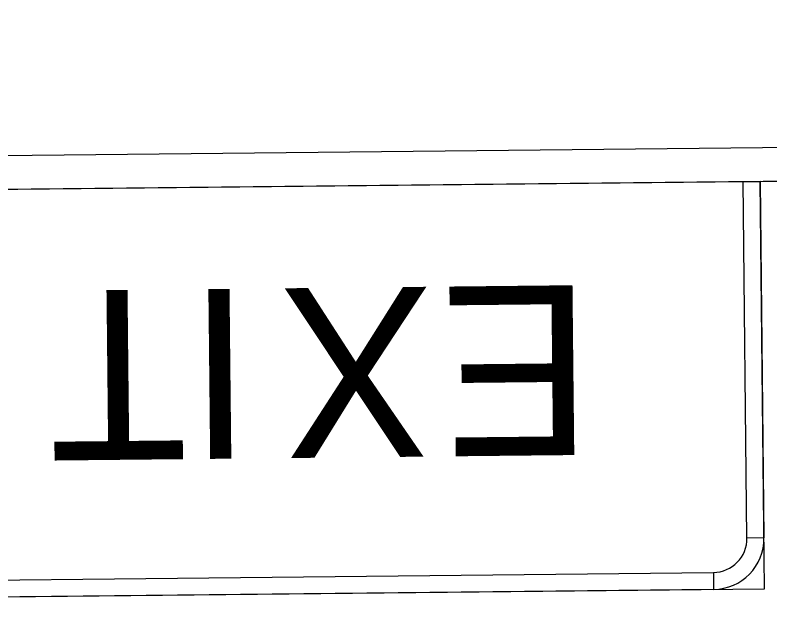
# Model space of a CAD drawing. Extents: x 2001876 to 2025694, y 804561 to 868938.
# Drawn here: x 2010965 to 2011021.3, y 829728.6 to 829772.5 of the extents above; entities that cross this region are included whole.
import ezdxf

# ---------------------------------------------------------------- set-up
doc = ezdxf.new("R2010")
doc.units = 0
doc.layers.add('TR SN EXTRUDED PANEL SIGNS - GROUND MOUNTED', color=7, linetype='Continuous')

msp = doc.modelspace()

# ---------------------------------------------------------------- linework, layer by layer
at = {"layer": 'TR SN EXTRUDED PANEL SIGNS - GROUND MOUNTED'}
for p, q in [((2011020.823, 829733.47), (2011019.557, 829733.457)), ((2011017.05, 829730.897), (2011017.063, 829729.631))]:
    msp.add_line(p, q, dxfattribs=at)
for points in [[(2011110.298, 829897.821), (2010897.51, 829895.581), (2010898.95, 829758.789), (2011111.738, 829761.029), (2011110.298, 829897.821)], [(2010914.123, 829761.482), (2011096.512, 829763.402), (2011096.539, 829760.869), (2010914.149, 829758.949), (2010914.123, 829761.482)], [(2011020.543, 829760.069), (2010914.149, 829758.949), (2010914.469, 829728.551), (2011020.863, 829729.671), (2011020.543, 829760.069)], [(2011019.557, 829733.457), (2011019.277, 829760.056), (2011020.543, 829760.069), (2011020.823, 829733.47), (2011019.557, 829733.457)], [(2010918.256, 829729.857), (2011017.05, 829730.897), (2011017.063, 829729.631), (2010918.269, 829728.591), (2010918.256, 829729.857)]]:
    msp.add_lwpolyline(points, close=True, dxfattribs=at)
for radius in [2.533, 3.8]:
    msp.add_arc((2011017.023, 829733.43), radius, 270.6033, 0.6029, dxfattribs=at)

# ---------------------------------------------------------------- texts
for s, p in [('X', (2010996.017, 829752.21)), ('E', (2011007.93, 829752.336)), ('T', (2010977.734, 829752.018)), ('I', (2010982.522, 829752.068))]:
    msp.add_text(s, height=12.667, rotation=180.6031, dxfattribs=at).set_placement(p)

doc.saveas('drawing.dxf')
